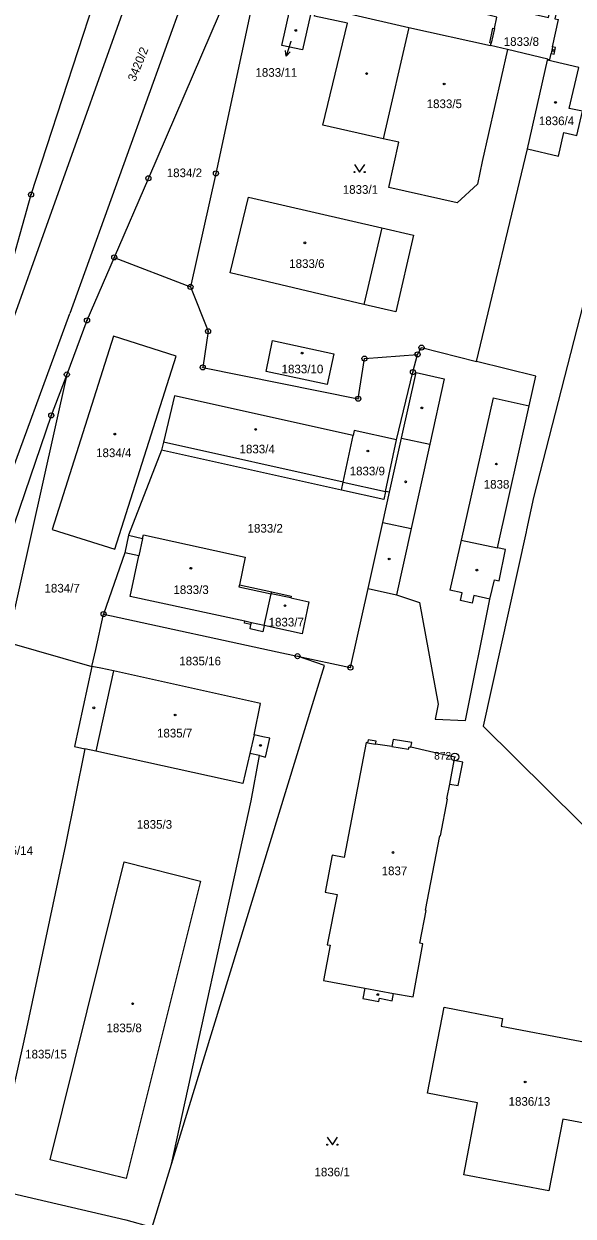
# Model space of a CAD drawing. Extents: x -733394 to -722299, y -1082822 to -1075049.
# Drawn here: x -729016.3 to -728908.1, y -1078538.5 to -1078303.8 of the extents above; entities that cross this region are included whole.
import ezdxf

# ---------------------------------------------------------------- set-up
doc = ezdxf.new("R2010")
doc.units = 0
for name, color, linetype in [('Hranice parcel', 7, 'Continuous'), ('Parcelní čísla', 7, 'Continuous'), ('Pop  PČ popisy', 7, 'Continuous'), ('Vnitřní kresba', 7, 'Continuous'), ('Značky bodu BP', 7, 'Continuous'), ('Značky budov', 7, 'Continuous'), ('Značky kultur', 7, 'Continuous')]:
    doc.layers.add(name, color=color, linetype=linetype)

msp = doc.modelspace()

# ---------------------------------------------------------------- linework, layer by layer
at = {"layer": 'Hranice parcel'}
for p, q in [((-728921.08, -1078308.92), (-728924.4, -1078308.13)), ((-728913.13, -1078310.77), (-728921.08, -1078308.92)), ((-728917.16, -1078328.47), (-728913.18, -1078310.97)), ((-728913.18, -1078310.97), (-728913.13, -1078310.77)), ((-728927.15, -1078370.28), (-728917.16, -1078328.47)), ((-728998.52, -1078349.81), (-728983.5, -1078355.62)), ((-729007.85, -1078372.86), (-729019.6, -1078425.56)), ((-728945.12, -1078395.88), (-728942.91, -1078385.73)), ((-728989.18, -1078387.75), (-728995.7, -1078404.52)), ((-728953.77, -1078395.61), (-728989.18, -1078387.75)), ((-728995.7, -1078404.52), (-728996.41, -1078407.99)), ((-728996.41, -1078407.99), (-729000.61, -1078420.02)), ((-729019.6, -1078425.56), (-729002.91, -1078430.33))]:
    msp.add_line(p, q, dxfattribs=at)
for points in [[(-729027.92, -1078378.77), (-729020.44, -1078357.4), (-729014.89, -1078337.46), (-729002.52, -1078299.64), (-728996.78, -1078279.24), (-728994.01, -1078272.57), (-728974.87, -1078225.84), (-728971.44, -1078211.25)], [(-728970.88, -1078285.74), (-728991.78, -1078334.23), (-728998.52, -1078349.81)], [(-728968.4, -1078286.14), (-728978.49, -1078333.29), (-728983.5, -1078355.62)], [(-728921.08, -1078308.92), (-728926.07, -1078330.91), (-728926.95, -1078335.42), (-728930.96, -1078339.08), (-728944.47, -1078336.08), (-728942.49, -1078327.16), (-728945.58, -1078326.46), (-728957.44, -1078323.81), (-728952.61, -1078303.73), (-728959.05, -1078302.31), (-728958.19, -1078298.37), (-728951.72, -1078299.76), (-728952.16, -1078301.89), (-728940.5, -1078304.57), (-728924.4, -1078308.13)], [(-728924.4, -1078308.13), (-728924.29, -1078307.65), (-728924.54, -1078307.59), (-728923.94, -1078304.67), (-728923.65, -1078304.74), (-728923.15, -1078302.51), (-728925, -1078302.1), (-728924.53, -1078300.01), (-728922.69, -1078300.42), (-728921, -1078300.8), (-728920.62, -1078299.1), (-728920.91, -1078299.04), (-728920.56, -1078297.44), (-728918.76, -1078297.83), (-728919.12, -1078299.43), (-728919.41, -1078299.37), (-728919.78, -1078301.07), (-728913, -1078302.57), (-728912.62, -1078300.87), (-728911.36, -1078301.15), (-728911.74, -1078302.85), (-728911.01, -1078303.01)], [(-728959.86, -1078302.03), (-728961.44, -1078308.99), (-728965.53, -1078308.08), (-728963.97, -1078301.08), (-728959.86, -1078302.03)], [(-728913.13, -1078310.77), (-728912.75, -1078310.86), (-728912.48, -1078309.65), (-728911.9, -1078309.78), (-728911.61, -1078308.47), (-728912.19, -1078308.34), (-728911.01, -1078303.01)], [(-728917.16, -1078328.47), (-728911.03, -1078329.86), (-728909.98, -1078325.24), (-728907.41, -1078325.83), (-728906.32, -1078321.06), (-728908.9, -1078320.48), (-728907.01, -1078312.42), (-728913.18, -1078310.97)], [(-728972.07, -1078337.95), (-728945.79, -1078344.01), (-728939.56, -1078345.47), (-728943.06, -1078360.55), (-728949.36, -1078359.08), (-728975.68, -1078352.84), (-728972.07, -1078337.95)], [(-728843.66, -1078356.3), (-728897.19, -1078343.84), (-728902.59, -1078345), (-728915.93, -1078397.06), (-728917.32, -1078403.44), (-728917.4, -1078403.84), (-728925.87, -1078442.08), (-728875.11, -1078492.27)], [(-728998.52, -1078349.81), (-729003.88, -1078362.22), (-729007.85, -1078372.86)], [(-728983.5, -1078355.62), (-728980.05, -1078364.35), (-728981.09, -1078371.46), (-728950.46, -1078377.63), (-728949.24, -1078369.73), (-728938.79, -1078368.9)], [(-728998.37, -1078407.28), (-728986.35, -1078369.27), (-728998.68, -1078365.33), (-729010.73, -1078403.36), (-728998.37, -1078407.28)], [(-728968.61, -1078372.27), (-728967.38, -1078366.17), (-728955.29, -1078368.81), (-728956.61, -1078374.86), (-728968.61, -1078372.27)], [(-728942.91, -1078385.73), (-728939.69, -1078372.39), (-728938.79, -1078368.9)], [(-728938.79, -1078368.9), (-728938.01, -1078367.57), (-728927.15, -1078370.28)], [(-728948.54, -1078414.99), (-728942.92, -1078416.21), (-728938.41, -1078417.76), (-728934.75, -1078437.74), (-728935.35, -1078440.73), (-728929.34, -1078440.97), (-728924.54, -1078417.07), (-728923.65, -1078413.28), (-728922.69, -1078413.48), (-728921.48, -1078407.29), (-728923.05, -1078406.96), (-728916.81, -1078379.06), (-728915.5, -1078373.19), (-728927.15, -1078370.28)], [(-729007.85, -1078372.86), (-729010.92, -1078380.91), (-729022.4, -1078414.47), (-729025.68, -1078423.83)], [(-728951.45, -1078384.88), (-728986.67, -1078377.04), (-728988.81, -1078386.17), (-728989.18, -1078387.75)], [(-728953.77, -1078395.61), (-728953.43, -1078394.03), (-728951.45, -1078384.88)], [(-728942.91, -1078385.73), (-728951.26, -1078383.91), (-728951.45, -1078384.88)], [(-728945.12, -1078395.88), (-728945.46, -1078397.45), (-728953.77, -1078395.61)], [(-728948.54, -1078414.99), (-728945.65, -1078401.98), (-728944.33, -1078396.05), (-728945.12, -1078395.88)], [(-728995.7, -1078404.52), (-728992.93, -1078405.12), (-728992.78, -1078404.43), (-728972.71, -1078408.83), (-728973.86, -1078414.26), (-728967.51, -1078415.64)], [(-728968.97, -1078422.28), (-728969.24, -1078423.5), (-728971.78, -1078422.95), (-728971.59, -1078422.07), (-728972.88, -1078421.79), (-728972.8, -1078421.45), (-728995.37, -1078416.55), (-728993.66, -1078408.57), (-728996.41, -1078407.99)], [(-728967.51, -1078415.64), (-728963.68, -1078416.47), (-728963.76, -1078416.86), (-728960.18, -1078417.61), (-728961.54, -1078423.89), (-728968.97, -1078422.28)], [(-728968.97, -1078422.28), (-728967.6, -1078416.05), (-728967.51, -1078415.64)], [(-728962.43, -1078428.31), (-728952, -1078430.57), (-728948.54, -1078414.99)], [(-729002.91, -1078430.33), (-729002.17, -1078427.02), (-729000.61, -1078420.02)], [(-729000.61, -1078420.02), (-728999.05, -1078420.36), (-728966.44, -1078427.44), (-728962.43, -1078428.31)], [(-729002.91, -1078430.33), (-729006.36, -1078446.06), (-729004.3, -1078446.52)], [(-728969.93, -1078447.89), (-728968.75, -1078448.16), (-728967.88, -1078444.48), (-728969.24, -1078444.17), (-728970.99, -1078443.77), (-728969.7, -1078437.6), (-728998.66, -1078431.21), (-729001.13, -1078430.7), (-729002.91, -1078430.33)], [(-728987.22, -1078528.33), (-728959.45, -1078437.8), (-728957.09, -1078430.13), (-728962.43, -1078428.31)], [(-729004.3, -1078446.52), (-729008.1, -1078465.44), (-729015.81, -1078501.58), (-729016.46, -1078504.61), (-729017.42, -1078509.01), (-729018.06, -1078511.99), (-729022.17, -1078531.12), (-729022.27, -1078531.73), (-729022.52, -1078533.18)], [(-728969.93, -1078447.89), (-728971.83, -1078447.46), (-728973.18, -1078453.38), (-729002.11, -1078447), (-729004.3, -1078446.52)], [(-728946.3, -1078495.66), (-728943.77, -1078496.15), (-728943.5, -1078494.68), (-728939.68, -1078495.36), (-728937.76, -1078484.92), (-728938.34, -1078484.81), (-728937.1, -1078478.37), (-728937.25, -1078478.34), (-728934.42, -1078463.66), (-728934.26, -1078463.69), (-728932.86, -1078456.44), (-728933.01, -1078456.41), (-728932.45, -1078453.48), (-728930.77, -1078453.8), (-728929.86, -1078449.17), (-728931.55, -1078448.84), (-728931.42, -1078448.16), (-728936.46, -1078447.06), (-728940.14, -1078446.25), (-728939.94, -1078445.31), (-728943.61, -1078444.72), (-728943.82, -1078446.11), (-728947.05, -1078445.62), (-728946.95, -1078445.02), (-728948.54, -1078444.78), (-728948.64, -1078445.37), (-728948.92, -1078445.33), (-728953.24, -1078467.94), (-728955.59, -1078467.46), (-728957, -1078474.76), (-728954.64, -1078475.22), (-728956.57, -1078485.12), (-728955.99, -1078485.23), (-728957.31, -1078492.14), (-728949.19, -1078493.64), (-728949.57, -1078495.7), (-728946.41, -1078496.27), (-728946.3, -1078495.66)], [(-728987.22, -1078528.33), (-728971.56, -1078456.78), (-728969.93, -1078447.89)], [(-728996.55, -1078468.82), (-728981.55, -1078472.6), (-728996.16, -1078531.15), (-729011.12, -1078527.43), (-728996.55, -1078468.82)], [(-728893.28, -1078506.64), (-728896.22, -1078522.1), (-728910.17, -1078519.45), (-728912.91, -1078533.55), (-728929.65, -1078530.42), (-728926.97, -1078516.22), (-728936.85, -1078514.34), (-728933.56, -1078497.41), (-728922.05, -1078499.64), (-728922.34, -1078501.15), (-728893.28, -1078506.64)], [(-729022.52, -1078533.18), (-728996.23, -1078539.25), (-728991.02, -1078540.73), (-728987.22, -1078528.33)]]:
    msp.add_lwpolyline(points, dxfattribs=at)
at = {"layer": 'Pop  PČ popisy'}
for p, q in [((-728963.76, -1078307.32), (-728964.64, -1078310.19)), ((-728963.74, -1078307.26), (-728963.76, -1078307.32)), ((-728964.64, -1078310.19), (-728964.82, -1078309.09)), ((-728964.64, -1078310.19), (-728963.87, -1078309.38))]:
    msp.add_line(p, q, dxfattribs=at)
at = {"layer": 'Vnitřní kresba'}
for p, q in [((-728980.38, -1078286.4), (-729007.27, -1078360.89)), ((-728996.93, -1078301.83), (-729030.04, -1078394.36)), ((-728940.5, -1078304.57), (-728945.58, -1078326.46)), ((-728923.65, -1078304.74), (-728924.29, -1078307.65)), ((-728912.19, -1078308.34), (-728912.48, -1078309.65)), ((-728945.79, -1078344.01), (-728949.36, -1078359.08)), ((-729051.8, -1078481.94), (-729007.27, -1078360.89)), ((-728941.96, -1078385.37), (-728939.09, -1078372.45)), ((-728939.09, -1078372.45), (-728933.54, -1078373.69)), ((-728933.54, -1078373.69), (-728936.39, -1078386.61)), ((-728923.88, -1078377.47), (-728930.22, -1078405.45)), ((-728923.88, -1078377.47), (-728916.81, -1078379.06)), ((-728944.33, -1078396.05), (-728941.96, -1078385.37)), ((-728941.96, -1078385.37), (-728936.39, -1078386.61)), ((-728953.43, -1078394.03), (-728988.81, -1078386.17)), ((-728936.39, -1078386.61), (-728940.05, -1078403.21)), ((-728953.43, -1078394.03), (-728945.12, -1078395.88)), ((-728945.65, -1078401.98), (-728940.05, -1078403.21)), ((-728940.05, -1078403.21), (-728942.92, -1078416.21)), ((-728992.93, -1078405.12), (-728993.66, -1078408.57)), ((-728930.22, -1078405.45), (-728932.45, -1078415.3)), ((-728930.22, -1078405.45), (-728923.05, -1078406.96)), ((-728973.86, -1078414.26), (-728973.95, -1078414.66)), ((-728973.95, -1078414.66), (-728967.6, -1078416.05)), ((-728963.76, -1078416.86), (-728967.6, -1078416.05)), ((-728929.99, -1078415.85), (-728932.45, -1078415.3)), ((-728930.33, -1078417.35), (-728929.99, -1078415.85)), ((-728928.02, -1078417.87), (-728930.33, -1078417.35)), ((-728927.69, -1078416.37), (-728928.02, -1078417.87)), ((-728924.54, -1078417.07), (-728927.69, -1078416.37)), ((-728971.51, -1078421.73), (-728972.8, -1078421.45)), ((-728971.59, -1078422.07), (-728971.51, -1078421.73)), ((-728968.97, -1078422.28), (-728971.51, -1078421.73)), ((-728998.66, -1078431.21), (-729002.11, -1078447)), ((-728970.99, -1078443.77), (-728971.83, -1078447.46)), ((-728948.64, -1078445.37), (-728947.05, -1078445.62)), ((-728943.82, -1078446.11), (-728940.54, -1078446.63)), ((-728940.54, -1078446.63), (-728940.44, -1078446.19)), ((-728940.44, -1078446.19), (-728940.14, -1078446.25)), ((-728932.45, -1078453.48), (-728931.55, -1078448.84)), ((-728949.19, -1078493.64), (-728943.5, -1078494.68))]:
    msp.add_line(p, q, dxfattribs=at)
at = {"layer": 'Značky bodu BP'}
for centre, radius in [((-728991.78, -1078334.23), 0.5), ((-728978.49, -1078333.29), 0.5), ((-728978.49, -1078333.29), 0.0303), ((-728991.78, -1078334.23), 0.0303), ((-729014.89, -1078337.46), 0.5), ((-729014.89, -1078337.46), 0.0303), ((-728998.52, -1078349.81), 0.5), ((-728998.52, -1078349.81), 0.0303), ((-728983.5, -1078355.62), 0.5), ((-728983.5, -1078355.62), 0.0303), ((-729003.88, -1078362.22), 0.5), ((-729003.88, -1078362.22), 0.0303), ((-728980.05, -1078364.35), 0.5), ((-728980.05, -1078364.35), 0.0303), ((-728949.24, -1078369.73), 0.5), ((-728938.79, -1078368.9), 0.5), ((-728938.79, -1078368.9), 0.0303), ((-728938.01, -1078367.57), 0.5), ((-728938.01, -1078367.57), 0.0303), ((-728981.09, -1078371.46), 0.5), ((-728981.09, -1078371.46), 0.0303), ((-728949.24, -1078369.73), 0.0303), ((-729007.85, -1078372.86), 0.5), ((-729007.85, -1078372.86), 0.0303), ((-728939.69, -1078372.39), 0.5), ((-728939.69, -1078372.39), 0.0303), ((-728950.46, -1078377.63), 0.5), ((-728950.46, -1078377.63), 0.0303), ((-729010.92, -1078380.91), 0.5), ((-729010.92, -1078380.91), 0.0303), ((-729000.61, -1078420.02), 0.5), ((-729000.61, -1078420.02), 0.0303), ((-728962.43, -1078428.31), 0.5), ((-728962.43, -1078428.31), 0.0303), ((-728952, -1078430.57), 0.5), ((-728952, -1078430.57), 0.0303), ((-728931.42, -1078448.16), 0.75), ((-728931.42, -1078448.16), 0.03)]:
    msp.add_circle(centre, radius, dxfattribs=at)
at = {"layer": 'Značky budov'}
for centre in [(-728962.77, -1078305.14), (-728912.03, -1078309.08), (-728948.81, -1078313.63), (-728933.55, -1078315.68), (-728911.63, -1078319.3), (-728960.97, -1078346.95), (-728961.51, -1078368.65), (-728937.95, -1078379.45), (-728998.41, -1078384.59), (-728970.66, -1078383.67), (-728948.56, -1078387.93), (-728923.27, -1078390.49), (-728941.13, -1078394), (-728944.38, -1078409.18), (-728983.43, -1078411), (-728927.1, -1078411.37), (-728964.89, -1078418.37), (-729002.54, -1078438.49), (-728986.54, -1078439.89), (-728969.71, -1078445.88), (-728943.63, -1078466.95), (-728946.63, -1078494.93), (-728994.89, -1078496.73), (-728917.59, -1078512.13)]:
    msp.add_circle(centre, 0.175, dxfattribs=at)
at = {"layer": 'Značky kultur'}
for points in [[(-728951.2, -1078331.52), (-728950.2, -1078333.02), (-728949.2, -1078331.52)], [(-728956.56, -1078522.97), (-728955.56, -1078524.47), (-728954.56, -1078522.97)]]:
    msp.add_lwpolyline(points, dxfattribs=at)
for centre in [(-728951.2, -1078333.02), (-728949.2, -1078333.02), (-728956.56, -1078524.47), (-728954.56, -1078524.47)]:
    msp.add_circle(centre, 0.1, dxfattribs=at)

# ---------------------------------------------------------------- texts
at = {"layer": 'Parcelní čísla'}
for s, p in [('1833/8', (-728921.82, -1078308.18)), ('1833/11', (-728970.71, -1078314.26)), ('1833/5', (-728936.99, -1078320.43)), ('1836/4', (-728914.9, -1078323.78)), ('1834/2', (-728988.18, -1078334.02)), ('1833/1', (-728953.52, -1078337.3)), ('1833/6', (-728964.06, -1078351.89)), ('1833/10', (-728965.56, -1078372.64)), ('1834/4', (-729002.09, -1078389.13)), ('1833/4', (-728973.84, -1078388.39)), ('1833/9', (-728952.16, -1078392.72)), ('1838', (-728925.76, -1078395.33)), ('1833/2', (-728972.26, -1078403.99)), ('1834/7', (-729012.25, -1078415.78)), ('1833/3', (-728986.86, -1078416.08)), ('1833/7', (-728968.12, -1078422.46)), ('1835/16', (-728985.71, -1078430.12)), ('1835/7', (-728990.1, -1078444.31)), ('1835/3', (-728994.07, -1078462.28)), ('1835/14', (-729022.72, -1078467.43)), ('1837', (-728945.86, -1078471.42)), ('1835/8', (-729000.04, -1078502.34)), ('1835/15', (-729016.06, -1078507.5)), ('1836/13', (-728920.86, -1078516.81)), ('1836/1', (-728959.08, -1078530.7))]:
    msp.add_text(s, height=1.7, dxfattribs=at).set_placement(p)
msp.add_text('3420/2', height=1.7, rotation=68, dxfattribs=at).set_placement((-728994.36, -1078315.3))
at = {"layer": 'Značky bodu BP'}
msp.add_text('872', height=1.5, dxfattribs=at).set_placement((-728935.52, -1078448.66))

doc.saveas('drawing.dxf')
